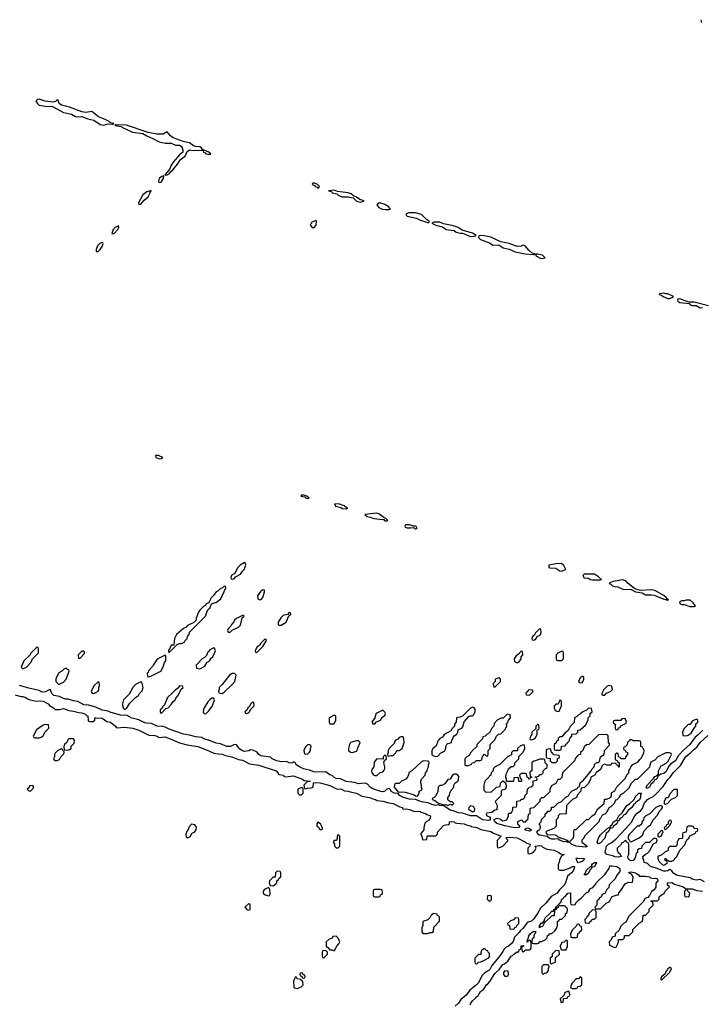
# Model space of a CAD drawing. Header units: inches. Extents: x 2701323 to 2964515, y 494916 to 722124.
# Tile 586 of 656: x 2888140 to 2894840, y 665457 to 675130. Entities that reach past the tile are written whole.
import ezdxf

# ---------------------------------------------------------------- set-up
doc = ezdxf.new("R2010")
doc.units = ezdxf.units.IN
doc.header["$MEASUREMENT"] = 0
for name, color, linetype in [('C8686', 7, 'Continuous'), ('C8687', 7, 'Continuous'), ('C8696', 7, 'Continuous'), ('C8697', 7, 'Continuous')]:
    doc.layers.add(name, color=color, linetype=linetype)

msp = doc.modelspace()

# ---------------------------------------------------------------- linework, layer by layer
at = {"layer": 'C8686', "color": 2, "elevation": 2}
for points in [[(2890000, 669406), (2889998, 669402), (2889974, 669390), (2889964.7, 669375.3), (2889950, 669368), (2889910, 669328), (2889898, 669310), (2889874, 669250), (2889874, 669230), (2889852.7, 669207.3), (2889790, 669178), (2889776.9, 669163.1), (2889750, 669148), (2889682, 669090), (2889662, 669050), (2889654, 668986), (2889630, 668986), (2889614, 668946), (2889610, 668946), (2889602, 668930), (2889602, 668922), (2889610, 668914), (2889688, 668992), (2889710, 669002), (2889730, 669002), (2889762, 669018), (2889766, 669030), (2889786, 669050), (2889788.4, 669071.6), (2889806, 669090), (2889810, 669114), (2889968, 669270), (2889978, 669310), (2889988.7, 669331.3), (2890000, 669342.3)], [(2890000, 668928), (2889990, 668918), (2889976, 668884), (2889956.9, 668863.1), (2889934, 668850), (2889874, 668790), (2889878, 668758), (2889910, 668754), (2889930, 668762), (2889960.4, 668779.6), (2889983.1, 668816.9), (2890000, 668826.6)], [(2890000, 668050.8), (2889993.5, 668053.5), (2889950, 668064), (2889930, 668078), (2889870, 668085.4), (2889810, 668101.7), (2889750, 668111.2), (2889610, 668160.5), (2889570, 668180.7), (2889546.5, 668186.5), (2889490, 668189.8), (2889436.3, 668216.3), (2889390, 668217.7), (2889370, 668222.7), (2889310, 668251.6), (2889234, 668270), (2889222.5, 668282.5), (2889195.1, 668295.1), (2889130, 668298.3), (2889030, 668326.9), (2889010, 668336.9), (2888950, 668348.3), (2888890, 668378), (2888817.6, 668397.6), (2888770, 668400.5), (2888710, 668433.2), (2888670, 668437.6), (2888615.2, 668455.2), (2888590, 668456.3), (2888570, 668461.3), (2888530, 668482), (2888477.2, 668490), (2888455.3, 668510), (2888446, 668534), (2888446, 668546), (2888430, 668548), (2888393.8, 668526.2), (2888370, 668523.5), (2888350, 668528.3), (2888330, 668540.5), (2888230, 668562), (2888138, 668590)], [(2888096.4, 668496.4), (2888150, 668481), (2888170, 668480.7), (2888202, 668470), (2888217.3, 668457.3), (2888232.4, 668452.4), (2888290, 668437.3), (2888370, 668434), (2888418.8, 668410), (2888433.2, 668393.2), (2888474, 668370), (2888490, 668354), (2888530, 668352), (2888570, 668362), (2888623.5, 668343.5), (2888670, 668338), (2888722.5, 668322.5), (2888750, 668321.6), (2888781, 668310), (2888795.9, 668295.9), (2888811.3, 668290), (2888814, 668250), (2888818, 668238), (2888830, 668234), (2888870, 668234), (2888878, 668250), (2888878, 668270), (2888887.2, 668272.8), (2888950, 668267.3), (2888996.3, 668236.3), (2889031.3, 668230), (2889082, 668190), (2889092.7, 668172.7), (2889170, 668179.1), (2889251.3, 668170), (2889310.8, 668150), (2889410, 668101), (2889470, 668097.1), (2889490, 668092.2), (2889510, 668079.1), (2889570, 668083.8), (2889658.8, 668050), (2889710, 668024.9), (2889786, 668006), (2889890, 667991.6), (2890000, 667946.5)], [(2890000, 668438), (2889990, 668428), (2889952, 668370), (2889945.4, 668354.6), (2889943.6, 668323.6), (2889952.7, 668312.7), (2889970, 668312), (2890000, 668342)]]:
    msp.add_lwpolyline(points, dxfattribs=at)
for points in [[(2888310, 668966), (2888250, 668906), (2888238, 668882), (2888225.4, 668874.6), (2888182, 668830), (2888154, 668770), (2888170, 668754), (2888190, 668762), (2888206, 668770), (2888250, 668814), (2888267.3, 668852.7), (2888326, 668910), (2888326, 668950), (2888322, 668962)], [(2888770, 668926), (2888750, 668926), (2888714, 668890), (2888718, 668858), (2888730, 668854), (2888776.4, 668903.6), (2888776.4, 668916.4)], [(2889570, 668886), (2889491.6, 668848.4), (2889451.3, 668790), (2889445.4, 668774.6), (2889406.4, 668733.6), (2889402, 668718), (2889394, 668710), (2889398, 668678), (2889410, 668674), (2889430, 668682), (2889528.4, 668731.6), (2889550, 668774), (2889564, 668816), (2889575.3, 668830), (2889578, 668878)], [(2888598, 668758), (2888574, 668750), (2888554, 668730), (2888525.4, 668714.6), (2888502, 668670), (2888494, 668650), (2888494, 668630), (2888522, 668602), (2888530, 668602), (2888570, 668622), (2888595.3, 668650), (2888626, 668730), (2888622, 668742), (2888610, 668746)], [(2888910, 668626), (2888870, 668586), (2888842, 668530), (2888852.7, 668512.7), (2888870, 668512), (2888890, 668522), (2888910, 668534), (2888918, 668550), (2888918, 668570), (2888926, 668590), (2888922, 668622)], [(2889330, 668626), (2889279.6, 668600.4), (2889252, 668570), (2889215.3, 668504.7), (2889162, 668450), (2889152, 668410), (2889152.7, 668372.7), (2889170, 668354), (2889190, 668362), (2889223.1, 668416.9), (2889278, 668470), (2889308, 668490), (2889318, 668510), (2889343.1, 668536.9), (2889355.3, 668570), (2889342, 668622)], [(2889710, 668586), (2889698, 668562), (2889670, 668548), (2889643.6, 668516.4), (2889592, 668470), (2889562, 668398), (2889550, 668386), (2889538, 668362), (2889522, 668350), (2889522, 668330), (2889530, 668314), (2889578, 668362), (2889598, 668370), (2889630, 668402), (2889649, 668431), (2889668, 668450), (2889674.6, 668465.4), (2889698, 668490), (2889727.3, 668552.7), (2889746, 668570), (2889742, 668582)], [(2888390, 668206), (2888370, 668198), (2888305.4, 668154.6), (2888274, 668090), (2888278, 668078), (2888290, 668074), (2888330, 668074), (2888350, 668082), (2888370, 668094), (2888386, 668130), (2888426, 668170), (2888422, 668202)], [(2888670, 668066), (2888630, 668066), (2888618, 668062), (2888602, 668030), (2888582, 668010), (2888574, 667990), (2888578, 667958), (2888610, 667954), (2888630, 667962), (2888646, 667970), (2888647.3, 667992.7), (2888676.4, 668023.6), (2888678, 668050)], [(2888550, 667966), (2888514, 667950), (2888490, 667926), (2888482, 667910), (2888482, 667890), (2888474, 667870), (2888478, 667858), (2888490, 667854), (2888510, 667854), (2888530, 667862), (2888546, 667890), (2888570, 667914), (2888578, 667930), (2888578, 667938), (2888567.3, 667947.3), (2888562, 667962)], [(2888270, 667606), (2888238, 667602), (2888232.7, 667587.3), (2888214, 667570), (2888230, 667554), (2888250, 667554), (2888276.4, 667583.6), (2888276.4, 667596.4)], [(2889830, 667226), (2889803.6, 667196.4), (2889799.6, 667180.4), (2889783.6, 667156.4), (2889774, 667130), (2889778, 667098), (2889790, 667094), (2889810, 667102), (2889818, 667110), (2889827.3, 667132.7), (2889838, 667142), (2889853.6, 667146.4), (2889875.3, 667170), (2889876.4, 667196.4), (2889862, 667222)]]:
    msp.add_lwpolyline(points, close=True, dxfattribs=at)
at = {"layer": 'C8687', "color": 2, "elevation": 2}
for points in [[(2888330, 674349.4), (2888313.7, 674346.3), (2888298.8, 674330), (2888310.6, 674310), (2888330, 674290.6), (2888410, 674275.8), (2888450, 674279.5), (2888470, 674274.9), (2888570, 674217.6), (2888650, 674203), (2888690, 674179.1), (2888710, 674175.5), (2888750, 674179.1), (2888810, 674157.1), (2888870, 674141.6), (2888930, 674099.3), (2888965.1, 674094.9), (2889010, 674107.3), (2889050, 674104.7), (2889056.4, 674103.6), (2889066, 674110), (2889035.3, 674115.3), (2889022, 674122), (2889018, 674130), (2888979, 674150), (2888915.9, 674175.9), (2888850, 674229), (2888790, 674217), (2888750, 674223.7), (2888630, 674271.5), (2888551.2, 674291.2), (2888527.7, 674307.7), (2888519, 674339), (2888510, 674342), (2888493, 674327), (2888470, 674320.7), (2888389.6, 674329.6)], [(2889554.6, 673594.6), (2889530, 673586), (2889510.8, 673570), (2889504.5, 673544.5), (2889510, 673532), (2889530, 673534), (2889554.5, 673570), (2889554, 673586), (2889558, 673590)], [(2889433.6, 673453.6), (2889422, 673450), (2889418, 673442), (2889410, 673444), (2889390, 673438), (2889350, 673409.2), (2889307.7, 673330), (2889310, 673314), (2889330, 673317.3), (2889364.2, 673355.8), (2889402.9, 673390), (2889424, 673430), (2889422, 673438), (2889430, 673442)], [(2889110, 673108), (2889101, 673099), (2889078.8, 673090), (2889059.1, 673070), (2889046, 673030), (2889050, 673022), (2889052.7, 673027.3), (2889070, 673031), (2889103.7, 673070), (2889115.1, 673090)], [(2888950, 672941.2), (2888928.5, 672931.5), (2888904, 672910), (2888890.9, 672870.9), (2888892, 672852), (2888910, 672854), (2888930, 672870.8), (2888950, 672902.8), (2888961.2, 672930), (2888958.6, 672938.6)], [(2889506, 670850), (2889474, 670850), (2889478, 670830), (2889510, 670816), (2889530, 670818), (2889548, 670830)]]:
    msp.add_lwpolyline(points, close=True, dxfattribs=at)
msp.add_lwpolyline([(2890000, 673830.1), (2889936.4, 673856.4), (2889928, 673870), (2889910, 673882), (2889870, 673885.2), (2889850, 673892.3), (2889810, 673920.7), (2889758, 673930), (2889649.6, 673969.6), (2889624, 673990), (2889590, 674028), (2889550, 674006), (2889486.8, 674006.8), (2889402.5, 674022.5), (2889190, 674095.1), (2889083.6, 674096.4), (2889074, 674090), (2889139.6, 674079.6), (2889151.3, 674070), (2889250, 674024.9), (2889350, 674012), (2889390, 673987.7), (2889450, 673963), (2889510, 673930.6), (2889570, 673916.4), (2889630, 673917.1), (2889670, 673897.6), (2889710, 673898.4), (2889726.6, 673886.6), (2889738.7, 673870), (2889745.3, 673850), (2889743, 673830), (2889710, 673800.9), (2889648.7, 673731.3), (2889626, 673694), (2889615.9, 673664.1), (2889565.4, 673605.4), (2889570, 673602), (2889590, 673604.9), (2889610, 673614.8), (2889623.7, 673636.3), (2889650, 673659.1), (2889690.9, 673709.1), (2889722.3, 673757.7), (2889766.6, 673790), (2889786.2, 673833.8), (2889809, 673850), (2889850, 673846), (2889927.5, 673847.5), (2889942, 673842), (2889946, 673830), (2889962, 673822), (2889970, 673812), (2889990, 673807.7), (2890000, 673808.5)], dxfattribs=at)
at = {"layer": 'C8696', "color": 2, "elevation": 2}
for points in [[(2890350, 669798), (2890307.1, 669772.9), (2890284.7, 669750), (2890252.7, 669687.3), (2890230, 669678), (2890222, 669670), (2890214, 669650), (2890218, 669638), (2890230, 669634), (2890250, 669642), (2890262, 669658), (2890310, 669682), (2890328.7, 669711.3), (2890348, 669730), (2890362, 669770), (2890355.3, 669795.3)], [(2893467.3, 669787.3), (2893410, 669784), (2893342, 669770), (2893341, 669750), (2893350, 669744), (2893410, 669740.5), (2893450, 669717.3), (2893470, 669714), (2893490, 669721), (2893508, 669730), (2893488.7, 669768.7)], [(2893690, 669684), (2893676, 669670), (2893690, 669646.8), (2893730, 669642.8), (2893752, 669630), (2893770, 669626), (2893850, 669626), (2893858, 669630), (2893830, 669655.3), (2893790, 669682)], [(2894070, 669628.7), (2893974, 669610), (2893942, 669598), (2893934, 669590), (2893950, 669584.7), (2893968.3, 669568.3), (2893990, 669560.5), (2894018, 669558), (2894070, 669535.5), (2894151.3, 669531.3), (2894194, 669510), (2894258.8, 669498.8), (2894290, 669478.8), (2894350, 669480.5), (2894376.3, 669476.3), (2894470, 669438.8), (2894486, 669434), (2894498, 669438), (2894494, 669430), (2894510, 669427.3), (2894518, 669430), (2894500.4, 669440.4), (2894498, 669450), (2894470, 669474), (2894382, 669522), (2894350, 669529), (2894242, 669522), (2894196.5, 669536.5), (2894182, 669542), (2894122, 669590), (2894098, 669618)], [(2890530, 669528), (2890510, 669515.3), (2890478, 669470), (2890482, 669442), (2890492.7, 669432.7), (2890510, 669432), (2890530, 669454), (2890548, 669510), (2890546, 669526)], [(2894691.6, 669428.4), (2894670, 669422), (2894650, 669422), (2894624.7, 669410), (2894632, 669390), (2894650, 669384), (2894670, 669384), (2894726.6, 669366.6), (2894770, 669364), (2894782, 669370), (2894760.2, 669400.2), (2894730, 669428)], [(2890338, 669278), (2890330, 669278), (2890270, 669248), (2890252, 669230), (2890245.4, 669214.6), (2890222, 669190), (2890211.6, 669168.4), (2890190, 669146), (2890182, 669130), (2890190, 669114), (2890210, 669114), (2890228, 669132), (2890290, 669162), (2890310, 669182), (2890327.3, 669252.7), (2890346, 669270)], [(2890790, 669306), (2890774, 669286), (2890730, 669275.3), (2890706.4, 669253.6), (2890682, 669210), (2890682, 669190), (2890690, 669182), (2890710, 669182), (2890758, 669210), (2890786, 669274), (2890806, 669290), (2890802, 669302)], [(2893250, 669146), (2893210, 669106), (2893198, 669082), (2893182, 669070), (2893174, 669050), (2893178, 669038), (2893190, 669034), (2893210, 669042), (2893218, 669050), (2893227.3, 669072.7), (2893250, 669082), (2893258, 669090), (2893266, 669110), (2893262, 669142)], [(2890550, 669046), (2890510, 669006), (2890498, 668982), (2890470, 668966), (2890454, 668930), (2890458, 668918), (2890470, 668914), (2890530, 668974), (2890566, 669030), (2890562, 669042)], [(2893070, 668926), (2893043.6, 668896.4), (2893019.6, 668880.4), (2893002, 668850), (2893004.7, 668824.7), (2893030, 668812), (2893050, 668822), (2893068, 668850), (2893068, 668872), (2893086, 668890), (2893082, 668922)], [(2893470, 668926), (2893430, 668908), (2893412, 668890), (2893412.7, 668852.7), (2893418, 668838), (2893430, 668834), (2893470, 668834), (2893486, 668850), (2893486, 668910), (2893482, 668922)], [(2890250, 668708), (2890230, 668708), (2890202, 668690), (2890130, 668598), (2890102, 668570), (2890102, 668550), (2890094, 668530), (2890098, 668518), (2890130, 668512), (2890150, 668524.7), (2890230, 668598), (2890254, 668630), (2890268, 668690)], [(2893678, 668678), (2893670, 668678), (2893650, 668666), (2893634, 668630), (2893638, 668618), (2893670, 668614), (2893686, 668650), (2893686, 668670)], [(2892850, 668666), (2892814, 668650), (2892812.7, 668627.3), (2892794, 668610), (2892798, 668578), (2892810, 668574), (2892866, 668630), (2892866, 668650)], [(2893930, 668588), (2893910, 668578), (2893882, 668550), (2893862, 668510), (2893862, 668502), (2893870, 668494), (2893890, 668494), (2893907.3, 668512.7), (2893946, 668530), (2893966, 668550), (2893962, 668582)], [(2893150, 668546), (2893138, 668542), (2893132.7, 668527.3), (2893118, 668522), (2893114, 668510), (2893118, 668498), (2893150, 668494), (2893186, 668530), (2893182, 668542)], [(2890430, 668426), (2890410, 668406), (2890398, 668382), (2890382, 668370), (2890372.7, 668347.3), (2890354, 668330), (2890358, 668318), (2890370, 668314), (2890390, 668322), (2890398, 668330), (2890407.3, 668352.7), (2890446, 668390), (2890442, 668422)], [(2893450, 668446), (2893432.7, 668407.3), (2893410, 668406), (2893392.7, 668387.3), (2893392, 668370), (2893404.7, 668344.7), (2893430, 668334), (2893442, 668338), (2893466, 668390), (2893466, 668430), (2893462, 668442)], [(2891230, 668298), (2891182, 668270), (2891182, 668230), (2891190, 668214), (2891230, 668214), (2891248, 668250), (2891246, 668290)], [(2891710, 668346), (2891650, 668318), (2891642, 668310), (2891632, 668268), (2891610, 668246), (2891602, 668230), (2891610, 668214), (2891630, 668214), (2891647.3, 668232.7), (2891686, 668250), (2891703.1, 668276.9), (2891730, 668294), (2891734.6, 668314.6), (2891730, 668326)], [(2892590, 668378), (2892570, 668368), (2892492.7, 668287.3), (2892470, 668278), (2892443.6, 668276.4), (2892434, 668270), (2892431.2, 668228.9), (2892414, 668210), (2892414, 668190), (2892390, 668166), (2892376.9, 668143.1), (2892311.6, 668108.4), (2892296.9, 668083.1), (2892270, 668068), (2892252, 668050), (2892232, 667990), (2892205.4, 667974.6), (2892192, 667950), (2892192.7, 667912.7), (2892202, 667902), (2892230, 667892), (2892250, 667894), (2892276.4, 667923.6), (2892314.6, 667945.4), (2892328.7, 667970), (2892328.8, 667991.1), (2892343.1, 668016.9), (2892386, 668030), (2892388, 668050), (2892400.4, 668079.6), (2892410, 668094), (2892438, 668110), (2892448, 668130), (2892450, 668154), (2892486, 668170), (2892496.4, 668183.6), (2892508, 668232), (2892556.4, 668283.6), (2892568.4, 668291.6), (2892590, 668292), (2892600.4, 668299.6), (2892618, 668330), (2892616.4, 668356.4), (2892606, 668370)], [(2892930, 668306), (2892891.6, 668268.4), (2892872.7, 668267.3), (2892834, 668250), (2892803.6, 668216.4), (2892802, 668190), (2892782, 668170), (2892756.9, 668123.1), (2892734, 668110), (2892714, 668090), (2892694, 668086), (2892690, 668066), (2892634, 668010), (2892634, 667990), (2892599.6, 667960.4), (2892571.6, 667928.4), (2892556.9, 667903.1), (2892534, 667890), (2892514, 667870), (2892514, 667810), (2892522, 667802), (2892550, 667802), (2892582, 667818), (2892586, 667830), (2892610, 667834), (2892630, 667852), (2892667.3, 667852.7), (2892682, 667858), (2892688.4, 667891.6), (2892710, 667914), (2892730, 667894), (2892742, 667898), (2892746, 667910), (2892746, 667950), (2892766, 667970), (2892766, 668010), (2892810, 668054), (2892826, 668090), (2892846, 668110), (2892870, 668114), (2892910, 668154), (2892928, 668190), (2892926, 668210), (2892936.4, 668223.6), (2892946, 668250), (2892966, 668270), (2892962, 668302)], [(2893730, 668366), (2893712.7, 668347.3), (2893674, 668330), (2893654, 668310), (2893630, 668298), (2893616.9, 668283.1), (2893594, 668270), (2893590, 668226), (2893550, 668186), (2893532.7, 668147.3), (2893499.6, 668120.4), (2893470, 668086), (2893450, 668086), (2893434, 668070), (2893434, 668050), (2893418, 668042), (2893412.7, 668027.3), (2893394, 668010), (2893394, 667970), (2893398, 667958), (2893410, 667954), (2893450, 667954), (2893462, 667958), (2893467.3, 667992.7), (2893502, 667998), (2893507.3, 668012.7), (2893522, 668018), (2893527.3, 668032.7), (2893542, 668038), (2893546, 668070), (2893566, 668090), (2893568, 668112), (2893610, 668114), (2893626, 668130), (2893626, 668150), (2893650, 668154), (2893700.4, 668199.6), (2893728, 668250), (2893728.4, 668271.6), (2893746, 668290), (2893747.3, 668312.7), (2893766, 668330), (2893762, 668362)], [(2893230, 668206), (2893214, 668190), (2893214, 668166), (2893174, 668130), (2893174, 668110), (2893163.6, 668096.4), (2893154, 668070), (2893158, 668058), (2893170, 668054), (2893190, 668062), (2893210, 668074), (2893226, 668110), (2893226, 668154), (2893242, 668158), (2893246, 668170), (2893242, 668202)], [(2894090, 668266), (2894058, 668262), (2894050, 668246), (2893990, 668246), (2893978, 668242), (2893974, 668230), (2893978, 668218), (2893994, 668210), (2893994, 668170), (2893998, 668158), (2894010, 668154), (2894022, 668158), (2894027.3, 668172.7), (2894042, 668178), (2894047.3, 668192.7), (2894102, 668218), (2894106, 668230)], [(2894796.4, 668256.4), (2894783.6, 668256.4), (2894750, 668238), (2894730, 668206), (2894710, 668206), (2894670, 668166), (2894654, 668130), (2894658, 668098), (2894690, 668094), (2894710, 668102), (2894740.4, 668119.6), (2894768.4, 668171.6), (2894786, 668190), (2894787.3, 668212.7), (2894806, 668230), (2894806, 668250)], [(2890990, 668006), (2890970, 668006), (2890950, 667986), (2890932, 667950), (2890938, 667918), (2890970, 667914), (2890990, 667934), (2890998, 667950), (2890998, 667970), (2891006, 667990), (2891002, 668002)], [(2891470, 668046), (2891450, 668046), (2891391.6, 668028.4), (2891382, 668010), (2891371.3, 667970), (2891372, 667952), (2891392.7, 667932.7), (2891410, 667932), (2891450, 667944.7), (2891458, 667950), (2891463.1, 667976.9), (2891486, 668030)], [(2891910, 668086), (2891890, 668086), (2891870, 668078), (2891856.9, 668063.1), (2891831.6, 668048.4), (2891822, 668018), (2891772, 667970), (2891762, 667950), (2891762, 667930), (2891754, 667910), (2891758, 667898), (2891770, 667894), (2891790, 667902), (2891810, 667902), (2891834.6, 667925.4), (2891848.7, 667951.3), (2891870, 667952), (2891898, 667970), (2891918, 668030), (2891916.4, 668063.6)], [(2894150, 668058), (2894134, 668050), (2894114, 668030), (2894112.7, 668007.3), (2894092.7, 667987.3), (2894078, 667982), (2894074, 667970), (2894078, 667958), (2894092.7, 667952.7), (2894098, 667938), (2894114, 667930), (2894114, 667910), (2894094, 667890), (2894092.7, 667867.3), (2894047.3, 667867.3), (2894042, 667882), (2894026, 667890), (2894022, 667922), (2894010, 667926), (2893994, 667910), (2893994, 667870), (2893998, 667858), (2894012.7, 667852.7), (2894018, 667838), (2894034, 667830), (2894031.6, 667788.4), (2894026, 667790), (2894022, 667802), (2894006, 667810), (2894002, 667822), (2893990, 667826), (2893958, 667822), (2893950, 667806), (2893910, 667806), (2893890, 667818), (2893874, 667810), (2893862, 667798), (2893852, 667768), (2893834, 667750), (2893805.4, 667734.6), (2893794, 667710), (2893754, 667690), (2893751.6, 667668.4), (2893730, 667626), (2893691.6, 667588.4), (2893658, 667582), (2893651.6, 667548.4), (2893623.6, 667516.4), (2893614, 667490), (2893574, 667470), (2893514, 667410), (2893512.7, 667327.3), (2893450, 667326), (2893434, 667310), (2893434, 667290), (2893414, 667270), (2893412.7, 667207.3), (2893390, 667186), (2893321, 667159), (2893312, 667150), (2893325.4, 667125.4), (2893402, 667122), (2893416.3, 667116.3), (2893430, 667101), (2893522, 667070), (2893522, 667062), (2893550, 667061), (2893579, 667090), (2893588, 667110), (2893586, 667150), (2893590, 667174), (2893610, 667174), (2893710, 667274), (2893730, 667274), (2893766, 667310), (2893794.6, 667325.4), (2893823.1, 667376.9), (2893886, 667430), (2893887.3, 667472.7), (2893910, 667474), (2893946, 667490), (2893958, 667502), (2893958, 667530), (2893962, 667538), (2893990, 667554), (2894010, 667594), (2894090, 667674), (2894108.4, 667711.6), (2894126, 667730), (2894126, 667750), (2894136.4, 667763.6), (2894146, 667790), (2894168.4, 667811.6), (2894220.4, 667839.6), (2894236.4, 667863.6), (2894250, 667874), (2894276.4, 667923.6), (2894278, 667950), (2894262, 667982), (2894246, 667990), (2894246, 668030), (2894242, 668042), (2894230, 668046), (2894170, 668046)], [(2891730, 667906), (2891714, 667890), (2891714, 667866), (2891650, 667868), (2891630, 667846), (2891624.7, 667830), (2891622, 667790), (2891606.4, 667773.6), (2891598, 667750), (2891602, 667730), (2891622, 667710), (2891630, 667704.7), (2891650, 667704.7), (2891684, 667736), (2891710, 667742), (2891723.1, 667756.9), (2891728.7, 667770), (2891728.7, 667790), (2891718, 667830), (2891726, 667854), (2891746, 667870), (2891742, 667902)], [(2893350, 667966), (2893318, 667962), (2893314, 667950), (2893314, 667890), (2893318, 667878), (2893352.7, 667872.7), (2893354, 667850), (2893370, 667834), (2893410, 667834), (2893426, 667850), (2893427.3, 667872.7), (2893442, 667878), (2893446, 667890), (2893442, 667902), (2893387.3, 667907.3), (2893382, 667922), (2893366, 667930), (2893362, 667962)], [(2892110, 667848), (2892090, 667838), (2891994, 667750), (2891964.7, 667735.3), (2891962, 667710), (2891950, 667686), (2891934, 667670), (2891894, 667650), (2891870, 667626), (2891830, 667626), (2891825.4, 667614.6), (2891822, 667590), (2891861, 667541), (2891890, 667544.9), (2891930, 667541.6), (2892016.8, 667516.8), (2892030, 667506), (2892050, 667502.8), (2892068, 667530), (2892067.3, 667552.7), (2892090, 667562), (2892095.3, 667570), (2892088, 667588), (2892088, 667610), (2892082, 667630), (2892082, 667650), (2892088.7, 667670), (2892126, 667710), (2892128, 667730), (2892146, 667750), (2892148, 667770), (2892158, 667790), (2892158, 667810), (2892166, 667830), (2892162, 667842), (2892147.3, 667847.3)], [(2892430, 667718), (2892410, 667718), (2892394, 667710), (2892371.3, 667668.7), (2892350, 667666), (2892318, 667622), (2892290, 667608), (2892270, 667606), (2892254, 667590), (2892251.6, 667548.4), (2892230, 667506), (2892210, 667486), (2892198, 667482), (2892194, 667470), (2892219.8, 667459.8), (2892250, 667436), (2892310, 667416), (2892330, 667421), (2892350, 667412), (2892370, 667422), (2892390, 667414), (2892406, 667430), (2892390, 667446), (2892370, 667446), (2892350, 667466), (2892348, 667490), (2892366, 667510), (2892368, 667530), (2892380.4, 667559.6), (2892406, 667590), (2892408.4, 667611.6), (2892418, 667630), (2892446, 667650), (2892454.6, 667665.4), (2892456.4, 667696.4), (2892446, 667710)], [(2890910, 667586), (2890874, 667570), (2890874, 667530), (2890890, 667514), (2890910, 667514), (2890926, 667530), (2890926, 667570), (2890922, 667582)], [(2893830, 667035.3), (2893815.3, 667050), (2893828.7, 667090), (2893850, 667122), (2893910, 667182), (2893934, 667194), (2893946, 667194), (2893948, 667210), (2893960.4, 667219.6), (2893978, 667250), (2894008, 667270), (2894028, 667310), (2894060.4, 667339.6), (2894108.8, 667411.1), (2894134.6, 667425.4), (2894175.3, 667464.7), (2894196.4, 667503.6), (2894226, 667530), (2894252.7, 667532.7), (2894242, 667518), (2894240.7, 667490), (2894232.9, 667467.1), (2894210, 667449.3), (2894195.3, 667444.7), (2894190.7, 667430), (2894178, 667422), (2894157.3, 667390), (2894119.8, 667360.2), (2894090, 667321.2), (2894081.4, 667318.6), (2894056, 667290), (2894039.6, 667280.4), (2894030, 667262), (2894021, 667259), (2894010.5, 667230), (2893974.4, 667205.6), (2893970.6, 667190), (2893950.8, 667189.2), (2893938, 667182), (2893938, 667170), (2893930, 667158), (2893905.4, 667134.6), (2893891.6, 667088.4), (2893850, 667042.7)], [(2894606, 667566), (2894570, 667566), (2894530, 667526), (2894512.7, 667487.3), (2894490, 667486), (2894474, 667450), (2894474, 667430), (2894482, 667422), (2894490, 667422), (2894506, 667430), (2894547.3, 667472.7), (2894586, 667490), (2894606, 667510)], [(2892570, 667406), (2892554, 667390), (2892552, 667370), (2892578, 667358), (2892590, 667346.8), (2892610, 667354), (2892615.3, 667375.3), (2892602, 667402)], [(2894450, 667406), (2894430, 667406), (2894394, 667390), (2894334, 667330), (2894294, 667310), (2894274, 667290), (2894271.6, 667268.4), (2894254, 667250), (2894254, 667230), (2894230, 667206), (2894210, 667206), (2894130, 667126), (2894122, 667110), (2894122, 667082), (2894134, 667070), (2894138, 667058), (2894150, 667054), (2894170, 667062), (2894230, 667092), (2894260.4, 667119.6), (2894270, 667134), (2894278, 667162), (2894316.4, 667203.6), (2894340.4, 667219.6), (2894368.7, 667271.3), (2894410, 667314), (2894427.3, 667352.7), (2894450, 667374), (2894458, 667390), (2894458, 667398)], [(2891070, 667246), (2891062, 667230), (2891062, 667210), (2891078, 667198), (2891090, 667174), (2891110, 667174), (2891118, 667182), (2891118, 667190), (2891098, 667230)], [(2894530, 667266), (2894514, 667250), (2894514, 667226), (2894498, 667222), (2894494, 667206), (2894474, 667190), (2894478, 667178), (2894490, 667174), (2894530, 667214), (2894546, 667250), (2894542, 667262)], [(2891270, 667126), (2891262, 667110), (2891262, 667090), (2891252.7, 667067.3), (2891230, 667066), (2891222, 667050), (2891234, 667030), (2891234, 667010), (2891250, 666994), (2891270, 666994), (2891286, 667010), (2891286, 667110)], [(2893150, 667159.3), (2893110, 667168), (2893106, 667174), (2893114, 667186), (2893130, 667191.3), (2893150, 667186), (2893170, 667169)], [(2894750, 667206), (2894710, 667206), (2894698, 667202), (2894692.7, 667147.3), (2894658, 667142), (2894654, 667130), (2894654, 667090), (2894650, 667086), (2894618, 667082), (2894612.7, 667067.3), (2894602, 667058), (2894602, 667030), (2894592.7, 667007.3), (2894530, 667006), (2894514, 666990), (2894514, 666970), (2894510, 666966), (2894483.6, 666956.4), (2894452.7, 666927.3), (2894414, 666910), (2894414, 666890), (2894423.6, 666863.6), (2894454, 666830), (2894470, 666824.7), (2894486, 666830), (2894506, 666850), (2894502, 666862), (2894486, 666870), (2894486, 666890), (2894490, 666894), (2894498, 666878), (2894510, 666874), (2894522, 666862), (2894550, 666862), (2894570, 666874), (2894583.1, 666896.9), (2894598, 666910), (2894627.3, 666972.7), (2894676.4, 667023.6), (2894687.3, 667052.7), (2894702, 667078), (2894718, 667090), (2894727.3, 667112.7), (2894782, 667138), (2894787.3, 667152.7), (2894802, 667158), (2894806, 667170), (2894802, 667182), (2894770, 667186), (2894762, 667202)], [(2894450, 667166), (2894414, 667130), (2894414, 667110), (2894422, 667102), (2894430, 667102), (2894450, 667114), (2894458, 667142), (2894466, 667150), (2894462, 667162)], [(2893630, 666848), (2893620.4, 666860.4), (2893608.4, 666891.6), (2893625.6, 666894.4), (2893691, 666890), (2893681, 666870), (2893670, 666861.2)], [(2893688, 666728), (2893698, 666742), (2893710, 666776), (2893750, 666811.3), (2893766, 666814), (2893762, 666822), (2893770, 666838), (2893789.6, 666850.4), (2893812, 666850), (2893802, 666838), (2893791.2, 666808.9), (2893770, 666806), (2893762, 666798), (2893762, 666790), (2893745.4, 666774.6), (2893730, 666746), (2893710, 666728)], [(2890670, 666766), (2890654, 666750), (2890652.7, 666707.3), (2890630, 666706), (2890594, 666670), (2890592, 666650), (2890603.6, 666623.6), (2890630, 666622), (2890646, 666630), (2890666, 666650), (2890667.3, 666672.7), (2890682, 666678), (2890687.3, 666692.7), (2890706, 666710), (2890706, 666750), (2890702, 666762)], [(2890590, 666606), (2890550, 666588), (2890532, 666570), (2890534, 666550), (2890551.6, 666531.6), (2890590, 666522), (2890598, 666530), (2890602, 666550), (2890600.4, 666580.4)], [(2891690, 666586), (2891630, 666586), (2891618, 666582), (2891614, 666570), (2891614, 666530), (2891618, 666518), (2891630, 666514), (2891670, 666514), (2891682, 666518), (2891687.3, 666532.7), (2891702, 666538), (2891706, 666550), (2891702, 666582)], [(2894690, 666586), (2894674, 666570), (2894674, 666530), (2894678, 666518), (2894710, 666514), (2894722, 666518), (2894726, 666550), (2894707.3, 666567.3), (2894702, 666582)], [(2892770, 666526), (2892738, 666522), (2892734, 666490), (2892750, 666474), (2892770, 666474), (2892778, 666490), (2892778, 666518)], [(2890390, 666446), (2890354, 666410), (2890374, 666390), (2890390, 666382), (2890406, 666390), (2890406, 666430), (2890402, 666442)], [(2893770, 666386), (2893734, 666350), (2893732.7, 666327.3), (2893718, 666322), (2893712.7, 666307.3), (2893694, 666290), (2893698, 666258), (2893730, 666254), (2893742, 666258), (2893747.3, 666272.7), (2893762, 666278), (2893767.3, 666292.7), (2893790, 666294), (2893806, 666310), (2893806, 666370), (2893802, 666382)], [(2892210, 666348), (2892185.4, 666334.6), (2892170, 666306), (2892152.7, 666287.3), (2892102, 666270), (2892102, 666230), (2892094, 666210), (2892094, 666170), (2892098, 666158), (2892110, 666154), (2892150, 666154), (2892170, 666162), (2892190, 666162), (2892207.3, 666172.7), (2892210, 666214), (2892267.3, 666272.7), (2892267.3, 666307.3), (2892262, 666322), (2892246, 666330), (2892242, 666342), (2892227.3, 666347.3)], [(2893010, 666306), (2892992.7, 666287.3), (2892963.6, 666276.4), (2892934, 666250), (2892938, 666238), (2892954, 666230), (2892958, 666198), (2892990, 666194), (2893002, 666198), (2893007.3, 666212.7), (2893022, 666218), (2893027.3, 666232.7), (2893046, 666250), (2893046, 666290), (2893042, 666302)], [(2893630, 666246), (2893618, 666242), (2893612.7, 666227.3), (2893570, 666186), (2893554, 666150), (2893558, 666118), (2893570, 666114), (2893610, 666114), (2893622, 666118), (2893627.3, 666152.7), (2893642, 666158), (2893647.3, 666172.7), (2893666, 666190), (2893662, 666222), (2893647.3, 666227.3), (2893642, 666242)], [(2891250, 666126), (2891218, 666122), (2891210, 666106), (2891183.6, 666096.4), (2891154, 666070), (2891154, 666030), (2891158, 666018), (2891170, 666014), (2891190, 665994), (2891212, 665992), (2891230, 665982), (2891235.3, 665984.7), (2891258, 666030), (2891278, 666050), (2891288, 666070), (2891270, 666106)], [(2893510, 666086), (2893492.7, 666067.3), (2893470, 666066), (2893454, 666030), (2893458, 665998), (2893470, 665994), (2893510, 665994), (2893526, 666030), (2893526, 666070), (2893522, 666082)], [(2891150, 665986), (2891118, 665982), (2891114, 665970), (2891114, 665930), (2891118, 665918), (2891130, 665914), (2891166, 665950), (2891166, 665970)], [(2892710, 666006), (2892682, 665990), (2892674, 665970), (2892672.7, 665947.3), (2892650, 665946), (2892614, 665910), (2892614, 665870), (2892618, 665858), (2892630, 665854), (2892642, 665858), (2892647.3, 665872.7), (2892670, 665874), (2892696.4, 665883.6), (2892750, 665914), (2892758, 665930), (2892758, 665958), (2892746, 665970), (2892742, 665982), (2892730, 665986)], [(2893410, 665986), (2893374, 665950), (2893372.7, 665927.3), (2893354, 665910), (2893354, 665870), (2893358, 665858), (2893370, 665854), (2893378, 665862), (2893390, 665864.7), (2893406, 665870), (2893407.3, 665912.7), (2893446, 665950), (2893442, 665982)], [(2892910, 665786), (2892894, 665770), (2892894, 665750), (2892910, 665734), (2892930, 665734), (2892942, 665738), (2892946, 665750), (2892942, 665782)], [(2893330, 665846), (2893290, 665846), (2893272.7, 665827.3), (2893274, 665770), (2893278, 665758), (2893290, 665754), (2893298, 665762), (2893310, 665764.7), (2893326, 665770), (2893338, 665790), (2893338, 665810), (2893346, 665830), (2893342, 665842)], [(2894538, 665818), (2894530, 665818), (2894510, 665806), (2894498, 665782), (2894490, 665778), (2894483.6, 665756.4), (2894450, 665726), (2894442, 665710), (2894442, 665702), (2894450, 665694), (2894530, 665774), (2894546, 665810)], [(2890850, 665726), (2890832.7, 665687.3), (2890834, 665630), (2890838, 665618), (2890870, 665614), (2890890, 665622), (2890906, 665630), (2890926, 665650), (2890922, 665682), (2890906, 665690), (2890902, 665702), (2890868, 665708), (2890862, 665722)], [(2890910, 665766), (2890898, 665762), (2890894, 665750), (2890898, 665738), (2890914, 665734), (2890918, 665718), (2890930, 665714), (2890942, 665718), (2890946, 665730), (2890942, 665742), (2890926, 665746), (2890922, 665762)], [(2893650, 665726), (2893632, 665708), (2893610, 665706), (2893570, 665666), (2893562, 665650), (2893554, 665630), (2893558, 665618), (2893570, 665614), (2893610, 665614), (2893622, 665618), (2893627.3, 665632.7), (2893650, 665634), (2893666, 665650), (2893666, 665710), (2893662, 665722)], [(2893530, 665586), (2893494, 665570), (2893492.7, 665547.3), (2893454, 665510), (2893458, 665478), (2893470, 665474), (2893482, 665478), (2893486, 665514), (2893522, 665518), (2893527.3, 665532.7), (2893542, 665538), (2893546, 665550), (2893542, 665582)]]:
    msp.add_lwpolyline(points, close=True, dxfattribs=at)
for points in [[(2890000, 669342.3), (2890008, 669350), (2890026, 669390), (2890073.6, 669406.4), (2890118, 669442), (2890166, 669550), (2890162, 669562), (2890150, 669566), (2890132, 669548), (2890110, 669538), (2890090, 669518), (2890070, 669508), (2890046.4, 669473.6), (2890022, 669450), (2890000, 669406)], [(2890000, 668826.6), (2890006, 668830), (2890023.1, 668856.9), (2890038, 668870), (2890066, 668930), (2890055.3, 668955.3), (2890050, 668958), (2890010, 668938), (2890000, 668928)], [(2890000, 668342), (2890010, 668352), (2890035.3, 668390), (2890055.3, 668450), (2890050, 668466), (2890030, 668466), (2890010, 668448), (2890000, 668438)], [(2894854.9, 668150), (2894810, 668104.5), (2894778, 668082), (2894727.3, 668010), (2894664.9, 667955.1), (2894617.1, 667902.9), (2894587.3, 667850), (2894540.9, 667819.1), (2894521.6, 667798.4), (2894490, 667739.5), (2894470, 667725.6), (2894441.4, 667718.6), (2894428, 667708), (2894412, 667708), (2894412, 667692), (2894398, 667670), (2894381, 667659), (2894370, 667638), (2894343.6, 667616.4), (2894330.7, 667590), (2894314.8, 667585.2), (2894310, 667578), (2894300.4, 667580.4), (2894298, 667590), (2894310, 667614), (2894370, 667674), (2894383.1, 667696.9), (2894398, 667702), (2894418, 667722), (2894418, 667750), (2894443.1, 667796.9), (2894493.2, 667826.8), (2894513.2, 667846.8), (2894546, 667910), (2894542, 667922), (2894527.3, 667927.3), (2894490, 667928), (2894414, 667890), (2894383.6, 667856.4), (2894345.4, 667834.6), (2894332.7, 667807.3), (2894330, 667786), (2894210, 667666), (2894190, 667666), (2894150, 667626), (2894123.6, 667576.4), (2894074, 667530), (2894045.4, 667514.6), (2894030, 667486), (2894010, 667466), (2893998, 667462), (2893982, 667430), (2893950, 667398), (2893930, 667386), (2893910, 667346), (2893890, 667326), (2893865.4, 667314.6), (2893851.3, 667288.7), (2893841, 667279), (2893831.2, 667248.9), (2893692, 667110), (2893684.7, 667090), (2893664.7, 667070), (2893664.7, 667050), (2893718, 667010), (2893714.8, 667005.2), (2893697.5, 667002.5), (2893610, 667009.8), (2893566.9, 667026.9), (2893550, 667044.5), (2893518, 667050), (2893518, 667058), (2893490, 667053.2), (2893446, 667070), (2893440.4, 667080.4), (2893430, 667083.7), (2893401.3, 667078.7), (2893370, 667079.7), (2893343.7, 667090), (2893325.6, 667105.6), (2893250, 667118.3), (2893231.8, 667130), (2893224, 667150), (2893235.5, 667164.5), (2893248, 667170), (2893258, 667190), (2893256.4, 667216.4), (2893246, 667230), (2893266, 667250), (2893270, 667274), (2893306, 667310), (2893306, 667330), (2893322, 667338), (2893330, 667354), (2893350, 667354), (2893358, 667362), (2893366, 667370), (2893366, 667390), (2893370, 667394), (2893390, 667394), (2893430, 667434), (2893466, 667450), (2893507.3, 667492.7), (2893535.3, 667504.7), (2893546, 667530), (2893570, 667554), (2893622, 667578), (2893626, 667590), (2893642, 667598), (2893650, 667634), (2893680.4, 667659.6), (2893758, 667750), (2893766, 667770), (2893786, 667790), (2893790, 667814), (2893810, 667834), (2893830, 667834), (2893838, 667842), (2893848, 667890), (2893886, 667910), (2893888.4, 667951.6), (2893936.4, 668003.6), (2893936.4, 668016.4), (2893928, 668030), (2893926, 668090), (2893922, 668102), (2893907.3, 668107.3), (2893830, 668106), (2893734, 668010), (2893710, 668006), (2893690, 667986), (2893674, 667950), (2893654, 667930), (2893654, 667910), (2893632.7, 667907.3), (2893622, 667898), (2893603.6, 667876.4), (2893594, 667850), (2893474, 667730), (2893470, 667686), (2893450, 667666), (2893430, 667666), (2893410, 667626), (2893370, 667606), (2893352, 667570), (2893350, 667546), (2893290, 667486), (2893270, 667486), (2893262, 667478), (2893254, 667470), (2893254, 667450), (2893190, 667386), (2893158, 667382), (2893154, 667370), (2893154, 667330), (2893138, 667322), (2893130, 667266), (2893118, 667262), (2893110, 667248), (2893090, 667248), (2893082, 667262), (2893070, 667266), (2893034, 667250), (2893032, 667230), (2893056, 667210), (2893044.7, 667195.3), (2893010, 667192.3), (2892970, 667196.8), (2892910, 667209.8), (2892830, 667234.7), (2892809.5, 667250), (2892802, 667270), (2892830, 667285.5), (2892861, 667281), (2892890, 667258.8), (2892928, 667270), (2892946, 667310), (2892946, 667330), (2892950, 667334), (2892970, 667334), (2892976.4, 667343.6), (2892986, 667370), (2892987.3, 667392.7), (2893022, 667398), (2893026, 667410), (2893026, 667450), (2893030, 667454), (2893062, 667458), (2893070, 667474), (2893090, 667474), (2893106, 667490), (2893107.3, 667512.7), (2893127.3, 667532.7), (2893130, 667574), (2893142, 667578), (2893148.4, 667591.6), (2893167.3, 667592.7), (2893186, 667610), (2893187.3, 667652.7), (2893222, 667658), (2893226, 667670), (2893222, 667682), (2893207.3, 667687.3), (2893207.3, 667692.7), (2893242, 667698), (2893250, 667714), (2893270, 667714), (2893286, 667730), (2893286, 667750), (2893310, 667774), (2893322, 667778), (2893326, 667790), (2893326, 667810), (2893306, 667830), (2893302, 667862), (2893290, 667866), (2893250, 667866), (2893211.6, 667848.4), (2893192.7, 667847.3), (2893174, 667830), (2893174, 667750), (2893158, 667742), (2893154, 667730), (2893158, 667698), (2893174, 667690), (2893158, 667682), (2893152, 667668), (2893146, 667670), (2893142, 667682), (2893127.3, 667687.3), (2893122, 667722), (2893110, 667726), (2893070, 667726), (2893054, 667710), (2893058, 667678), (2893074, 667670), (2893074, 667650), (2893070, 667646), (2893047.3, 667647.3), (2893042, 667682), (2893030, 667686), (2892998, 667682), (2892994, 667650), (2892990, 667646), (2892926, 667646), (2892926, 667670), (2892918, 667690), (2892920.4, 667719.6), (2892936.4, 667743.6), (2892946, 667770), (2892970, 667794), (2892990, 667794), (2893006, 667810), (2893006, 667830), (2893046, 667870), (2893047.3, 667892.7), (2893090, 667934), (2893106, 667970), (2893102, 668002), (2893090, 668006), (2893063.6, 667996.4), (2893034, 667970), (2893032.7, 667947.3), (2892990, 667946), (2892974, 667930), (2892972.7, 667907.3), (2892934, 667890), (2892863.6, 667816.4), (2892814, 667790), (2892794, 667770), (2892794, 667750), (2892774, 667730), (2892772, 667710), (2892758, 667702), (2892750, 667688), (2892712, 667650), (2892702, 667610), (2892702, 667562), (2892722, 667542), (2892776.4, 667543.6), (2892828.4, 667591.6), (2892862, 667598), (2892866, 667630), (2892890, 667654), (2892914, 667634), (2892922, 667610), (2892922, 667590), (2892911.6, 667568.4), (2892878, 667562), (2892872.7, 667547.3), (2892872, 667508), (2892814, 667450), (2892832, 667412), (2892831.3, 667368.7), (2892810, 667366), (2892779.6, 667340.4), (2892730, 667335.3), (2892724.7, 667330), (2892732, 667310), (2892759.1, 667299.1), (2892766, 667290), (2892766, 667270), (2892750, 667264.2), (2892690, 667269.8), (2892630, 667308), (2892570, 667308.6), (2892493.6, 667333.6), (2892450, 667339.8), (2892410, 667355.8), (2892370, 667364.8), (2892310, 667406), (2892266, 667410), (2892258, 667418), (2892228, 667410), (2892190, 667419.6), (2892155.9, 667435.9), (2892090, 667446.4), (2892030, 667468.3), (2891970, 667472.6), (2891913.2, 667490), (2891874, 667510), (2891864.5, 667524.5), (2891849.6, 667529.6), (2891824, 667530), (2891790, 667549.5), (2891784.1, 667564.1), (2891770, 667579), (2891750, 667569.3), (2891730.2, 667549.8), (2891710, 667545.7), (2891690, 667548.6), (2891610, 667575.6), (2891586.6, 667590), (2891559.6, 667619.6), (2891547, 667627), (2891530, 667629.5), (2891470, 667624.2), (2891430, 667636.2), (2891350, 667647.4), (2891293.4, 667673.4), (2891250, 667676.9), (2891226.6, 667690), (2891210, 667706.6), (2891190, 667713.2), (2891150, 667741.2), (2891050, 667738.9), (2891030, 667741.7), (2890990, 667758.7), (2890929.8, 667769.8), (2890888.8, 667788.8), (2890857.2, 667810), (2890850, 667828), (2890836.4, 667836.4), (2890830, 667838), (2890822, 667830), (2890810, 667827.3), (2890788.7, 667830), (2890763.2, 667843.2), (2890710, 667840.5), (2890669, 667850), (2890621.2, 667870), (2890604.1, 667884.1), (2890510, 667897.6), (2890492.3, 667910), (2890473.6, 667933.6), (2890432.7, 667952.7), (2890410, 667956), (2890391.9, 667948.1), (2890350, 667941.7), (2890330, 667947.3), (2890302.3, 667962.3), (2890270, 668006), (2890250, 668009.3), (2890211.6, 667988.4), (2890175.3, 667990), (2890115.1, 668015.1), (2890070, 668022), (2890000, 668050.8)], [(2894870, 666659.5), (2894830, 666684.5), (2894790, 666676.9), (2894750, 666688.2), (2894730, 666700.7), (2894610, 666722.6), (2894588.8, 666728.8), (2894565.5, 666745.5), (2894550, 666769), (2894530, 666782), (2894512, 666770), (2894490, 666764.2), (2894470, 666764.7), (2894396.3, 666796.3), (2894342, 666810), (2894310, 666839), (2894278, 666850), (2894276.4, 666876.4), (2894268, 666888), (2894266, 666910), (2894290, 666932), (2894310, 666942), (2894338, 666970), (2894367.3, 667032.7), (2894390, 667042), (2894398, 667050), (2894406, 667070), (2894402, 667082), (2894390, 667086), (2894370, 667086), (2894330, 667046), (2894290, 667046), (2894254, 667010), (2894251.2, 666988.9), (2894230, 666986), (2894214, 666970), (2894214, 666950), (2894198, 666942), (2894194, 666910), (2894186, 666890), (2894170.4, 666869.7), (2894150, 666866.9), (2894139, 666870), (2894119.5, 666890), (2894118, 666910), (2894126, 666930), (2894126, 667030), (2894122, 667042), (2894107.3, 667047.3), (2894102, 667062), (2894090, 667066), (2894072.7, 667047.3), (2894058, 667042), (2894052.7, 667027.3), (2894014, 666990), (2894014, 666970), (2894022, 666950), (2894039.8, 666939.8), (2894052, 666910), (2894030, 666904.2), (2893990, 666904.8), (2893970, 666914.7), (2893910, 666928.2), (2893894.5, 666950), (2893908.3, 667011.7), (2893928.5, 667031.5), (2893955.3, 667044.7), (2893999.1, 667080.9), (2894097, 667183), (2894152.5, 667247.5), (2894186, 667310), (2894210, 667335.8), (2894242.4, 667357.6), (2894260.7, 667379.3), (2894279.7, 667430), (2894309.8, 667470.2), (2894330, 667483.1), (2894364.7, 667495.3), (2894396.3, 667523.7), (2894463.5, 667596.5), (2894510, 667667.3), (2894532.8, 667687.2), (2894566.4, 667733.6), (2894636.2, 667803.8), (2894688.7, 667891.3), (2894733.2, 667926.8), (2894762, 667958), (2894797, 667983), (2894829.8, 668030.2), (2894903.5, 668096.5)], [(2890000, 667946.5), (2890050, 667926), (2890090, 667917.3), (2890130, 667914.9), (2890162.3, 667902.3), (2890226, 667890), (2890290, 667862), (2890330, 667854.9), (2890400.5, 667820.5), (2890490, 667806), (2890661, 667750), (2890673.7, 667733.7), (2890682, 667730), (2890682, 667722), (2890690, 667714), (2890734, 667710), (2890738, 667698), (2890752.7, 667692.7), (2890830, 667702), (2890921, 667670), (2890937.3, 667657.3), (2890994, 667650), (2890990, 667646), (2890970, 667646), (2890934, 667610), (2890938, 667578), (2890950, 667574), (2890970, 667582), (2891003.6, 667583.6), (2891026, 667590), (2891028.4, 667631.6), (2891044.1, 667635.9), (2891093.9, 667633.9), (2891190, 667607.3), (2891255.5, 667575.5), (2891302, 667570), (2891333.4, 667553.4), (2891370, 667552.4), (2891390, 667544), (2891450, 667532.7), (2891503.4, 667503.4), (2891578, 667490), (2891610, 667474.9), (2891636, 667470), (2891650, 667460.7), (2891710, 667454.4), (2891770, 667436.5), (2891810, 667430.2), (2891876.1, 667396.1), (2891902, 667390), (2891902, 667382), (2891910, 667374), (2891942.7, 667377.3), (2891970, 667372.4), (2892010, 667354.4), (2892078, 667350), (2892084, 667344), (2892130, 667333.1), (2892143.1, 667323.1), (2892178, 667310), (2892176, 667284), (2892156.9, 667263.1), (2892134, 667250), (2892123.6, 667236.4), (2892114, 667194), (2892114, 667170), (2892083.6, 667136.4), (2892083.6, 667123.6), (2892094, 667110), (2892098, 667078), (2892110, 667074), (2892142, 667078), (2892146, 667110), (2892150, 667114), (2892230, 667114), (2892246, 667130), (2892246, 667150), (2892307.3, 667212.7), (2892330, 667222), (2892356.4, 667223.6), (2892366, 667230), (2892366, 667250), (2892386.3, 667253.7), (2892409.5, 667250.5), (2892421.1, 667241.1), (2892437.1, 667237.1), (2892510, 667231.8), (2892537.3, 667217.3), (2892570.8, 667210), (2892582.6, 667202.6), (2892633.9, 667193.9), (2892673.8, 667173.8), (2892770, 667154), (2892797.2, 667137.2), (2892874, 667110), (2892832.7, 667067.3), (2892834, 667010), (2892838, 666998), (2892850, 666994), (2892890, 667012), (2892938, 667062), (2892938, 667070), (2892918, 667090), (2892924, 667096), (2892950, 667098.8), (2893030, 667094.3), (2893110.8, 667050), (2893120.4, 667040.4), (2893158, 667030), (2893154, 667010), (2893134, 666990), (2893134, 666950), (2893138, 666938), (2893150, 666934), (2893170, 666942), (2893190, 666952), (2893208, 666970), (2893215.3, 666990), (2893206, 667010), (2893250, 667016.4), (2893270, 667013.7), (2893282, 667002), (2893321.4, 666981.4), (2893392, 666970), (2893438, 666950), (2893456.8, 666936.8), (2893491.3, 666930), (2893465.4, 666914.6), (2893445.4, 666874.6), (2893442, 666850), (2893432, 666830), (2893432.7, 666792.7), (2893438, 666778), (2893450, 666774), (2893490, 666774), (2893550, 666798), (2893570, 666812), (2893592.7, 666812.7), (2893591.6, 666791.6), (2893581, 666770), (2893564.7, 666750), (2893524, 666716), (2893504.9, 666650), (2893493.3, 666626.7), (2893442.3, 666577.7), (2893424, 666550), (2893362.5, 666517.5), (2893310.8, 666450), (2893259.8, 666400.2), (2893230.7, 666350), (2893190, 666294), (2893170, 666274), (2893137.3, 666262.7), (2893126.4, 666253.6), (2893090, 666205.2), (2893059.8, 666180.2), (2893050, 666162), (2893004.5, 666115.5), (2892990, 666075.3), (2892970.7, 666050), (2892944.7, 666030), (2892921.1, 666018.9), (2892901.1, 665998.9), (2892890, 665975.3), (2892850, 665919), (2892782, 665838), (2892759.9, 665800.1), (2892750.3, 665789.7), (2892712.5, 665767.5), (2892683, 665737), (2892650.3, 665669.7), (2892631.5, 665648.5), (2892563.8, 665596.2), (2892530, 665546), (2892476.7, 665503.3), (2892453.4, 665470), (2892422, 665438)], [(2892569.2, 665450.8), (2892575.3, 665470), (2892589.3, 665490), (2892622, 665518), (2892630, 665531), (2892643.1, 665536.9), (2892670, 665584.7), (2892698.6, 665601.4), (2892729.3, 665650), (2892742, 665658), (2892760.2, 665679.8), (2892810, 665761), (2892856, 665804), (2892889.3, 665850), (2892904.5, 665855.5), (2892938.6, 665881.4), (2892970, 665930.8), (2892984.7, 665935.3), (2892998, 665950), (2893030, 665972), (2893046, 665974), (2893050, 665994), (2893062, 665998), (2893068.7, 666011.3), (2893070, 666031), (2893090, 666034), (2893094, 666030), (2893078, 666022), (2893074, 666010), (2893078, 665978), (2893090, 665974), (2893102, 665978), (2893110, 665994), (2893150, 665994), (2893162, 665998), (2893166, 666010), (2893166, 666070), (2893162, 666082), (2893150, 666086), (2893138, 666082), (2893132.7, 666067.3), (2893128, 666068), (2893130, 666094), (2893138, 666102), (2893144, 666130), (2893159, 666150), (2893190, 666176), (2893212, 666172), (2893194, 666130), (2893194, 666110), (2893178, 666102), (2893174, 666070), (2893178, 666058), (2893190, 666054), (2893230, 666054), (2893242, 666058), (2893250, 666074), (2893270, 666074), (2893306, 666090), (2893326, 666110), (2893327.3, 666132.7), (2893342, 666138), (2893347.3, 666152.7), (2893370, 666154), (2893400.4, 666179.6), (2893416.4, 666203.6), (2893426, 666230), (2893427.3, 666272.7), (2893442, 666278), (2893447.3, 666292.7), (2893470, 666294), (2893506, 666330), (2893506, 666350), (2893522, 666358), (2893526, 666390), (2893522, 666402), (2893506, 666410), (2893502, 666422), (2893490, 666426), (2893450, 666426), (2893438, 666422), (2893432.7, 666407.3), (2893418, 666402), (2893412.7, 666387.3), (2893398, 666382), (2893392.7, 666327.3), (2893370, 666326), (2893310, 666266), (2893298, 666262), (2893278, 666222), (2893262, 666218), (2893248, 666208), (2893248, 666228), (2893270, 666258), (2893282, 666258), (2893298, 666282), (2893298, 666290), (2893310, 666311.3), (2893342, 666338), (2893370, 666371.3), (2893387.3, 666372.7), (2893390, 666391.3), (2893407.3, 666392.7), (2893410, 666414), (2893422, 666418), (2893426, 666430), (2893442, 666438), (2893446, 666450), (2893458, 666462), (2893469, 666490), (2893483.1, 666496.9), (2893490, 666511.3), (2893502, 666518), (2893528, 666550), (2893554, 666554), (2893554, 666450), (2893558, 666438), (2893570, 666434), (2893602, 666438), (2893607.3, 666452.7), (2893636.4, 666483.6), (2893660.4, 666499.6), (2893707.3, 666552.7), (2893730, 666562), (2893750, 666594), (2893774.6, 666605.4), (2893798, 666630), (2893810, 666654), (2893890, 666732), (2893935.3, 666790), (2893942, 666818), (2893961.5, 666818.5), (2894010, 666810.3), (2894038, 666790), (2894039.6, 666760.4), (2894012, 666730), (2893990, 666686), (2893934, 666630), (2893930, 666606), (2893910, 666586), (2893890, 666546), (2893865.4, 666534.6), (2893852.7, 666507.3), (2893838, 666502), (2893832.7, 666487.3), (2893818, 666482), (2893814, 666470), (2893814, 666430), (2893794, 666410), (2893798, 666398), (2893810, 666394), (2893850, 666394), (2893906, 666450), (2893934.6, 666465.4), (2893964.7, 666515.3), (2894014, 666534), (2894026, 666534), (2894028.4, 666551.6), (2894050, 666574), (2894090, 666642), (2894123.1, 666656.9), (2894150, 666654), (2894162, 666658), (2894167.3, 666672.7), (2894168.7, 666710), (2894155.3, 666735.3), (2894129.1, 666749.1), (2894130, 666754), (2894150, 666758), (2894192, 666750), (2894222, 666730), (2894232.7, 666712.7), (2894243.1, 666716.9), (2894290, 666715.5), (2894330.3, 666710.3), (2894341.4, 666701.4), (2894370, 666694), (2894390, 666695.5), (2894410, 666690.5), (2894414, 666670), (2894392.7, 666647.3), (2894391.6, 666608.4), (2894376.9, 666583.1), (2894350, 666566), (2894330, 666526), (2894312.7, 666507.3), (2894284.7, 666495.3), (2894272.7, 666467.3), (2894130, 666326), (2894096.9, 666263.1), (2894074, 666250), (2894050, 666226), (2894032.7, 666187.3), (2893994, 666150), (2893992.7, 666127.3), (2893964.7, 666115.3), (2893950, 666086), (2893934, 666070), (2893938, 666038), (2893990, 666014), (2894002, 666018), (2894016.4, 666043.6), (2894026, 666070), (2894027.3, 666092.7), (2894070, 666094), (2894086, 666110), (2894086, 666130), (2894090, 666134), (2894130, 666134), (2894166, 666170), (2894167.3, 666192.7), (2894230, 666254), (2894258, 666270), (2894266, 666290), (2894267.3, 666332.7), (2894290, 666334), (2894326, 666370), (2894327.3, 666392.7), (2894366, 666430), (2894362, 666462), (2894347.3, 666467.3), (2894347.3, 666472.7), (2894410, 666474), (2894426, 666490), (2894427.3, 666512.7), (2894450, 666534), (2894474.6, 666545.4), (2894486, 666570), (2894526, 666610), (2894507.3, 666627.3), (2894506, 666650), (2894550, 666652.7), (2894576.8, 666636.8), (2894662, 666610), (2894691, 666591), (2894750, 666592.7), (2894794.9, 666574.9), (2894851.3, 666570)]]:
    msp.add_lwpolyline(points, dxfattribs=at)
at = {"layer": 'C8697', "color": 2, "elevation": 2}
for points in [[(2894836.3, 675130), (2894837.3, 675110), (2894843.1, 675103.1)], [(2890000, 673808.5), (2890018, 673810), (2890010, 673826), (2890000, 673830.1)], [(2894910, 672319), (2894770, 672355.3), (2894716.4, 672356.4), (2894630, 672388), (2894610, 672386), (2894604.7, 672375.3), (2894610, 672366), (2894630, 672352), (2894722, 672342), (2894732, 672330), (2894750, 672321), (2894790, 672321), (2894830, 672298.8), (2894850, 672301)]]:
    msp.add_lwpolyline(points, dxfattribs=at)
for points in [[(2891030, 673526), (2891018, 673522), (2891014, 673510), (2891039.8, 673499.8), (2891044.7, 673490), (2891063.6, 673483.6), (2891070, 673474), (2891082, 673478), (2891086, 673490), (2891066, 673510)], [(2891230, 673454), (2891174, 673450), (2891203.6, 673443.6), (2891212, 673430), (2891258, 673418), (2891270, 673406.8), (2891310, 673391.3), (2891370, 673388.4), (2891418.8, 673378.8), (2891450, 673346), (2891490, 673338), (2891510, 673344.7), (2891526, 673350), (2891484, 673364), (2891450, 673388), (2891420.2, 673400.2), (2891398, 673418), (2891370, 673428.7), (2891263.1, 673443.1)], [(2891690, 673328), (2891670, 673328), (2891652, 673310), (2891670, 673284), (2891702, 673270), (2891735.1, 673264.9), (2891770, 673266), (2891786, 673270), (2891775.3, 673275.3), (2891768, 673290), (2891730, 673315.3)], [(2892030, 673234), (2891966.4, 673233.6), (2891938, 673222), (2891938, 673210), (2891950, 673201), (2892041.4, 673181.4), (2892070, 673162.8), (2892150, 673138), (2892162, 673138), (2892168, 673150), (2892143.1, 673163.1), (2892090, 673215.3)], [(2891050, 673158), (2891010, 673138), (2890994, 673110), (2891014, 673090), (2891030, 673084.7), (2891055.3, 673110), (2891058, 673150)], [(2892270, 673142), (2892210, 673142), (2892192, 673130), (2892232, 673110), (2892294.4, 673094.4), (2892319.5, 673079.5), (2892330, 673067.7), (2892410, 673058.8), (2892430, 673042.8), (2892468.4, 673031.6), (2892492, 673032), (2892510, 673026.8), (2892570, 673000.7), (2892610, 673004.7), (2892626, 673010), (2892590, 673034), (2892490, 673062), (2892450, 673088.7), (2892404.7, 673104.7), (2892305.2, 673125.2)], [(2892690, 673008.7), (2892652.7, 673007.3), (2892651.3, 672990), (2892670, 672971.3), (2892757.5, 672937.5), (2892790, 672914), (2892850, 672919.1), (2892891.3, 672890), (2892950, 672876.3), (2893010, 672850.8), (2893109.1, 672830.9), (2893190, 672822), (2893198, 672822), (2893206, 672830), (2893178, 672838), (2893145.6, 672865.6), (2893110, 672908.7), (2893090, 672914), (2893070, 672904), (2893030, 672901.2), (2892952, 672932), (2892869.2, 672949.2), (2892770, 672994)], [(2893232, 672828), (2893214, 672826), (2893212, 672810), (2893238.5, 672798.5), (2893246, 672790), (2893270, 672785.5), (2893290, 672787.7), (2893306, 672790), (2893277.5, 672817.5)], [(2894470, 672442), (2894430, 672438), (2894424.7, 672430), (2894450, 672424.7), (2894464.7, 672410), (2894510, 672391.3), (2894530, 672392), (2894550, 672402), (2894566, 672410), (2894510, 672435.3), (2894490, 672435.3)], [(2890930, 670458), (2890910, 670458), (2890902, 670450), (2890942, 670442), (2890954, 670434), (2890954, 670430), (2890970, 670426.8), (2890986, 670430), (2890966, 670446), (2890966, 670450)], [(2891272.9, 670372.9), (2891234, 670370), (2891242, 670362), (2891244.7, 670350), (2891297.3, 670337.3), (2891312.5, 670327.5), (2891350, 670324.7), (2891366, 670330), (2891353.2, 670333.2), (2891330, 670353.2)], [(2891650, 670282), (2891534, 670270), (2891554, 670250), (2891584.5, 670244.5), (2891622, 670230), (2891710, 670221), (2891718.8, 670218.8), (2891730, 670207.3), (2891750, 670206.8), (2891758, 670210), (2891738, 670230), (2891719, 670239), (2891670, 670275.3)], [(2891970, 670168.7), (2891932.7, 670167.3), (2891924.7, 670155.3), (2891930, 670146), (2891950, 670138), (2891983.1, 670136.9), (2892010, 670142), (2892030, 670126.8), (2892046, 670130), (2892038, 670150), (2892030, 670154), (2892010, 670155.3)]]:
    msp.add_lwpolyline(points, close=True, dxfattribs=at)

doc.saveas('drawing.dxf')
